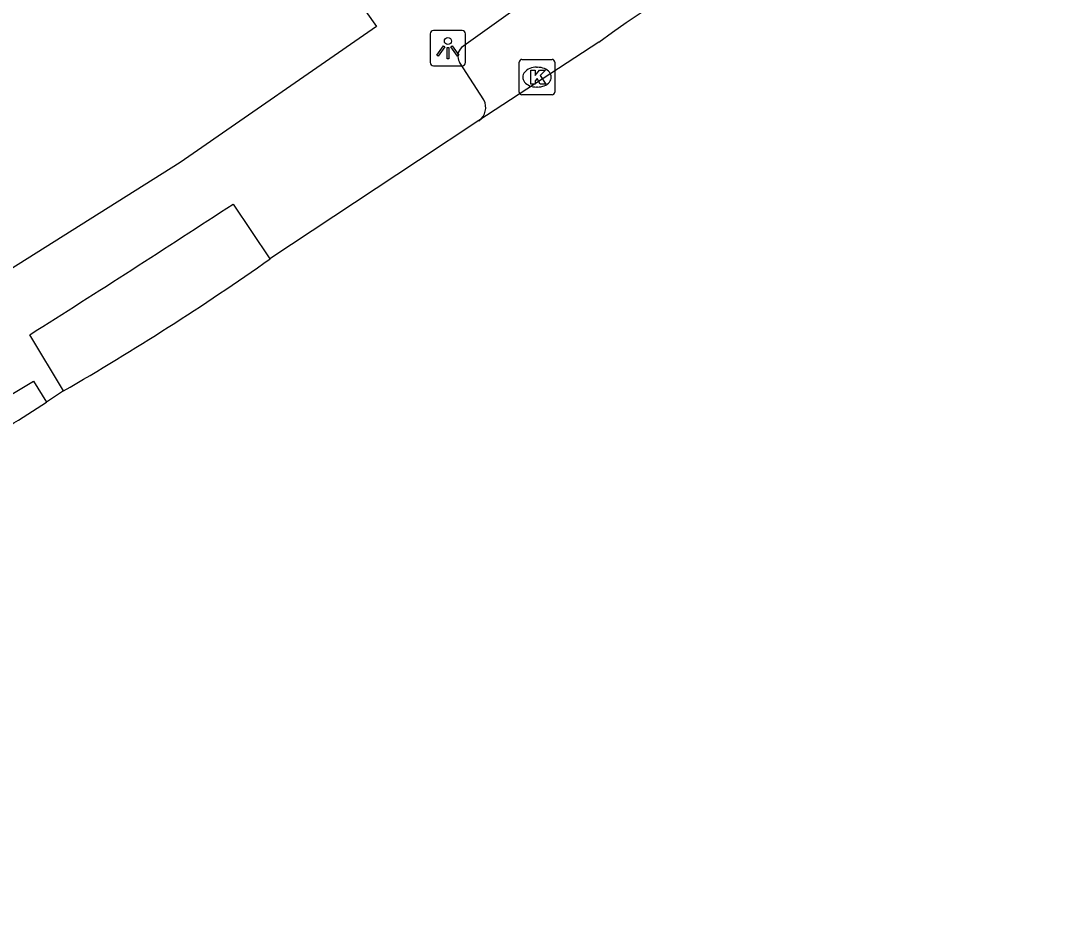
# Model space of a CAD drawing. Extents: x 159718 to 160783, y 383290 to 384030.
# Drawn here: x 160254.9 to 160284.5, y 383317.17 to 383342.21 of the extents above; entities that cross this region are included whole.
import ezdxf

# ---------------------------------------------------------------- set-up
doc = ezdxf.new("R2010")
doc.units = 0
for name, color, linetype in [('IMGEO_Kolk', 7, 'Continuous'), ('IMGEO_Lichtpunt', 7, 'Continuous'), ('IMGEO_Rijbaan_lokaal_gesloten', 7, 'Continuous'), ('IMGEO_Voetpad_gesloten', 7, 'Continuous'), ('IMGEO_Voetpad_open', 7, 'Continuous')]:
    doc.layers.add(name, color=color, linetype=linetype)

msp = doc.modelspace()

# ---------------------------------------------------------------- linework, layer by layer
at = {"layer": 'IMGEO_Kolk'}
for p, q in [((160269.034, 383341.121), (160269.886, 383341.121)), ((160268.959, 383340.195), (160268.959, 383341.047)), ((160269.447, 383340.901), (160269.472, 383340.901)), ((160269.96, 383341.047), (160269.96, 383340.195)), ((160269.47, 383340.341), (160269.445, 383340.341)), ((160269.886, 383340.121), (160269.034, 383340.121))]:
    msp.add_line(p, q, dxfattribs=at)
for points in [[(160269.034, 383341.121), (160269.886, 383341.121)], [(160268.959, 383340.195), (160268.959, 383341.047)], [(160269.28, 383340.821), (160269.403, 383340.821), (160269.403, 383340.67), (160269.533, 383340.821), (160269.697, 383340.821), (160269.551, 383340.67), (160269.704, 383340.421), (160269.552, 383340.421), (160269.467, 383340.585), (160269.403, 383340.518), (160269.403, 383340.421), (160269.28, 383340.421), (160269.28, 383340.821)], [(160269.96, 383341.047), (160269.96, 383340.195)], [(160269.886, 383340.121), (160269.034, 383340.121)]]:
    msp.add_lwpolyline(points, dxfattribs=at)
for centre, start, end in [((160269.036, 383341.045), 91.552, 178.448), ((160269.036, 383341.045), 91.552, 178.448), ((160269.884, 383341.045), 1.552, 88.448), ((160269.884, 383341.045), 1.552, 88.448), ((160269.036, 383340.197), 181.552, 268.448), ((160269.036, 383340.197), 181.552, 268.448), ((160269.884, 383340.197), 271.552, 358.448), ((160269.884, 383340.197), 271.552, 358.448)]:
    msp.add_arc(centre, 0.0765, start, end, dxfattribs=at)
for centre, major_axis, ratio, start_param, end_param in [((160269.446, 383340.621), (-0.387, 0.002), 0.722429, 4.712389, 7.853982), ((160269.471, 383340.621), (-0.39, 0.002), 0.717154, 1.570796, 4.712389)]:
    msp.add_ellipse(centre, major_axis=major_axis, ratio=ratio, start_param=start_param, end_param=end_param, dxfattribs=at)
at = {"layer": 'IMGEO_Lichtpunt'}
for p, q in [((160266.445, 383341.841), (160266.445, 383341.034)), ((160266.445, 383341.841), (160266.445, 383341.034)), ((160267.347, 383341.936), (160266.539, 383341.936)), ((160267.347, 383341.936), (160266.539, 383341.936)), ((160267.441, 383341.034), (160267.441, 383341.841)), ((160267.441, 383341.034), (160267.441, 383341.841)), ((160266.539, 383340.94), (160267.347, 383340.94)), ((160266.539, 383340.94), (160267.347, 383340.94))]:
    msp.add_line(p, q, dxfattribs=at)
for points in [[(160266.819, 383341.505), (160266.858, 383341.477), (160266.67, 383341.215), (160266.632, 383341.242), (160266.819, 383341.505)], [(160266.921, 383341.457), (160266.968, 383341.457), (160266.968, 383341.135), (160266.921, 383341.135), (160266.921, 383341.457)], [(160267.031, 383341.477), (160267.069, 383341.504), (160267.256, 383341.242), (160267.217, 383341.214), (160267.031, 383341.477)]]:
    msp.add_lwpolyline(points, dxfattribs=at)
msp.add_circle((160266.944, 383341.639), 0.0994, dxfattribs=at)
for centre, start, end in [((160266.539, 383341.841), 90, 180), ((160266.539, 383341.841), 90, 180), ((160267.347, 383341.841), 0, 90), ((160267.347, 383341.841), 0, 90), ((160266.539, 383341.034), 180, 270), ((160266.539, 383341.034), 180, 270), ((160267.347, 383341.034), 270, 0), ((160267.347, 383341.034), 270, 360)]:
    msp.add_arc(centre, 0.0946, start, end, dxfattribs=at)
at = {"layer": 'IMGEO_Rijbaan_lokaal_gesloten'}
for points in [[(160271.201, 383341.604), (160267.821, 383339.393)], [(160267.821, 383339.393), (160266.116, 383338.269), (160261.925, 383335.492)], [(160256.103, 383331.768), (160255.617, 383331.449)]]:
    msp.add_lwpolyline(points, dxfattribs=at)
for centre, radius, start, end in [((160307.062, 383291.722), 61.434, 111.54826, 125.71311), ((160217.911, 383397.889), 76.359, 300.01094, 305.1985), ((160218.141, 383389.043), 68.713, 298.88326, 303.05211)]:
    msp.add_arc(centre, radius, start, end, dxfattribs=at)
at = {"layer": 'IMGEO_Voetpad_gesloten'}
msp.add_lwpolyline([(160251.331, 383328.877), (160250.93, 383329.512), (160253.246, 383330.843), (160255.254, 383332.041), (160255.617, 383331.449)], dxfattribs=at)
at = {"layer": 'IMGEO_Voetpad_open'}
for points in [[(160264.625, 383342.477), (160264.927, 383342.048), (160259.394, 383338.216), (160253.539, 383334.531), (160247.588, 383331.001), (160238.249, 383325.951), (160220.786, 383317.171)], [(160267.962, 383339.979), (160267.274, 383341.046)], [(160260.888, 383337.04), (160261.925, 383335.492)], [(160256.103, 383331.768), (160255.152, 383333.352)]]:
    msp.add_lwpolyline(points, dxfattribs=at)
for centre, radius, start, end in [((160314.635, 383277.004), 79.947, 113.28992, 126.27687), ((160267.538, 383341.218), 0.315, 131.057, 213.0752), ((160267.55, 383339.768), 0.463, 305.8394, 27.1026), ((159967.347, 383787.283), 537.48, 302.37579, 303.10274)]:
    msp.add_arc(centre, radius, start, end, dxfattribs=at)

doc.saveas('drawing.dxf')
